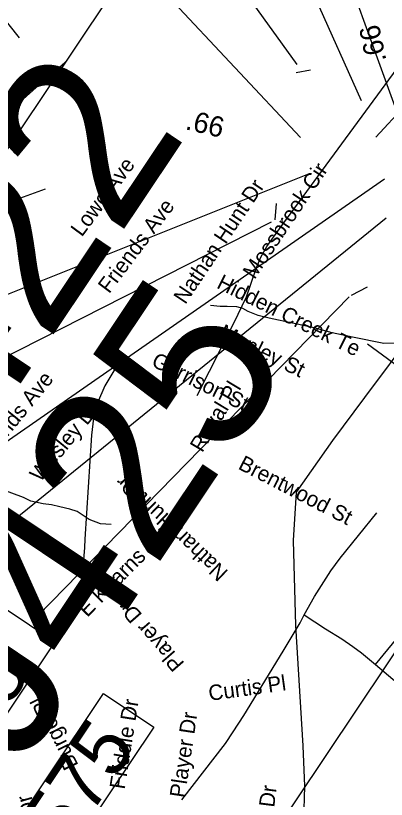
# Model space of a CAD drawing. Extents: x 1716282 to 1717158, y 799307 to 801078.
# Drawn here: x 1716895.7 to 1716928.8, y 800733.7 to 800803.5 of the extents above; entities that cross this region are included whole.
import ezdxf

# ---------------------------------------------------------------- set-up
doc = ezdxf.new("R2010")
doc.units = 0
for name, color, linetype in [('Exist Hydrographic Misc Water Feature', 7, 'Continuous'), ('Exist Road Non-System Structure Non-Sys Other Number Label', 7, 'Continuous'), ('Exist Road Non-System Type 51', 7, 'Continuous'), ('Exist Road Non-System Type 51 Label', 7, 'Continuous'), ('Exist Road Primary Interstate Mileage Hundredths English Label', 7, 'Continuous'), ('Exist Road Primary Interstate Structure Ovrhead Sign CELL', 7, 'Continuous'), ('Exist Road Primary NC Attributed', 7, 'Continuous'), ('Exist Road Primary US Mileage Hundredths English Label', 7, 'Continuous'), ('Exist Road Primary US Structure Ovrhead Sign CELL', 7, 'Continuous'), ('Exist Road Primary US Structure Pipe Number Label', 7, 'Continuous'), ('Exist Road Primary US Structure Standard Bridge Number Label', 7, 'Continuous'), ('Exist Utilities Electrical Transmission Line', 7, 'Continuous'), ('Prop DSN Text', 7, 'Continuous')]:
    doc.layers.add(name, color=color, linetype=linetype)

msp = doc.modelspace()

# ---------------------------------------------------------------- linework, layer by layer
at = {"layer": 'Exist Hydrographic Misc Water Feature'}
for points in [[(1716933.929, 800774.612), (1716932.775, 800774.311), (1716932.057, 800774.239), (1716930.996, 800774.332), (1716928.599, 800774.319), (1716925.782, 800774.874), (1716923.974, 800775.263), (1716922.387, 800775.717), (1716920.581, 800776.106), (1716918.366, 800776.566), (1716917.379, 800776.819), (1716916.498, 800777.175), (1716916.01, 800777.437), (1716915.481, 800777.589), (1716914.62, 800777.613), (1716913.976, 800777.597), (1716913.125, 800777.687)], [(1716904.279, 800758.155), (1716903.306, 800758.223), (1716902.313, 800758.62), (1716901.242, 800759.315), (1716900.577, 800759.526), (1716899.679, 800759.753), (1716898.956, 800759.929), (1716898.21, 800760.019), (1716897.101, 800760.248), (1716896.454, 800760.586), (1716894.33, 800761.333)]]:
    msp.add_lwpolyline(points, dxfattribs=at)
at = {"layer": 'Exist Road Non-System Type 51'}
msp.add_line((1716927.855, 800745.675), (1716934.739, 800754.134), dxfattribs=at)
for points in [[(1716911.937, 800769.663), (1716915.216, 800776.131), (1716916.352, 800778.485), (1716917.197, 800781.005), (1716917.62, 800782.005), (1716918.147, 800782.952), (1716919.571, 800784.95), (1716929.79, 800798.849), (1716930.549, 800799.482), (1716931.467, 800799.943), (1716936.339, 800801.162), (1716937.976, 800801.508)], [(1716927.122, 800774.275), (1716934.067, 800769.188), (1716937.584, 800766.669), (1716937.936, 800766.52)], [(1716905.343, 800773.107), (1716904.491, 800771.869), (1716903.713, 800770.541), (1716903.039, 800769.005), (1716902.834, 800768.34), (1716902.68, 800767.651), (1716902.512, 800766.119), (1716901.911, 800756.848), (1716901.903, 800756.117), (1716901.741, 800754.28)], [(1716921.481, 800750.097), (1716922.416, 800751.739), (1716923.873, 800754.02), (1716924.697, 800755.176), (1716927.956, 800759.204)], [(1716910.573, 800733.603), (1716914.462, 800738.624), (1716915.162, 800739.678), (1716916.114, 800741.139), (1716919.604, 800746.862), (1716921.123, 800749.398), (1716921.481, 800750.097)], [(1716921.481, 800750.097), (1716923.387, 800748.86), (1716924.829, 800747.976), (1716925.831, 800747.292), (1716926.596, 800746.73), (1716927.855, 800745.675)], [(1716927.855, 800745.675), (1716931.522, 800742.554), (1716931.857, 800742.151)]]:
    msp.add_lwpolyline(points, dxfattribs=at)
at = {"layer": 'Exist Road Primary Interstate Mileage Hundredths English Label'}
msp.add_line((1716927.865, 800792.71), (1716935.524, 800800.969), dxfattribs=at)
at = {"layer": 'Exist Road Primary Interstate Structure Ovrhead Sign CELL'}
for p, q in [((1716920.861, 800799.201), (1716870.841, 800868.474)), ((1716920.773, 800798.485), (1716922.036, 800798.716)), ((1716925.704, 800778.632), (1716927.137, 800779.355)), ((1716925.501, 800778.464), (1716897.738, 800750.016))]:
    msp.add_line(p, q, dxfattribs=at)
msp.add_lwpolyline([(1716881.982, 800731.684), (1716894.725, 800750.723), (1716899.233, 800747.705), (1716886.49, 800728.666)], close=True, dxfattribs=at)
at = {"layer": 'Exist Road Primary NC Attributed'}
msp.add_lwpolyline([(1716867.599, 800772.349), (1716871.334, 800775.429), (1716874.74, 800778.239), (1716879.543, 800782.182), (1716888.216, 800789.306), (1716895.583, 800795.371), (1716897.845, 800797.368), (1716900.138, 800799.371), (1716900.27, 800799.505)], dxfattribs=at)
at = {"layer": 'Exist Road Primary US Structure Ovrhead Sign CELL'}
for p, q in [((1716918.91, 800785.343), (1716919.001, 800786.807)), ((1716918.534, 800785.134), (1716878.021, 800764.547))]:
    msp.add_line(p, q, dxfattribs=at)
at = {"layer": 'Exist Road Primary US Structure Pipe Number Label'}
msp.add_lwpolyline([(1716893.497, 800728.043), (1716903.574, 800743.099), (1716908.068, 800740.091), (1716897.991, 800725.035)], close=True, dxfattribs=at)
at = {"layer": 'Exist Road Primary US Structure Standard Bridge Number Label'}
for p, q in [((1716926.584, 800795.95), (1716884.604, 800889.954)), ((1716930.657, 800792.469), (1716901.927, 800871.786)), ((1716921.16, 800792.684), (1716867.42, 800850.005)), ((1716896.1, 800801.58), (1716868.305, 800835.983)), ((1716921.942, 800789.433), (1716870.539, 800768.914)), ((1716928.65, 800788.963), (1716880.646, 800755.621)), ((1716898.368, 800788.083), (1716859.92, 800774.132)), ((1716928.805, 800785.481), (1716883.35, 800748.637))]:
    msp.add_line(p, q, dxfattribs=at)
at = {"layer": 'Exist Utilities Electrical Transmission Line'}
msp.add_lwpolyline([(1716921.466, 800731.735), (1716921.533, 800734.836), (1716921.394, 800738.417), (1716920.743, 800749.154), (1716920.518, 800756.737), (1716920.814, 800761.048), (1716924.052, 800765.647), (1716926.91, 800769.483), (1716931.371, 800775.492), (1716933.924, 800779.194), (1716937.136, 800783.596), (1716941.024, 800788.983), (1716944.315, 800793.864), (1716944.8, 800799.971), (1716945.692, 800811.122)], dxfattribs=at)
at = {"layer": 'Prop DSN Text'}
for points in [[(1716644.267, 800417.02), (1716922.463, 800832.664), (1716560.178, 801075.146), (1716281.982, 800659.503)], [(1716644.267, 800417.02), (1716922.463, 800832.664), (1716967.08, 800802.801), (1716688.884, 800387.158)]]:
    msp.add_lwpolyline(points, close=True, dxfattribs=at)

# ---------------------------------------------------------------- texts
at = {"layer": 'Exist Road Non-System Structure Non-Sys Other Number Label'}
for s, p in [('J422', (1716886.6, 800756.411)), ('J425', (1716896.122, 800736.208))]:
    msp.add_text(s, height=15.223, rotation=56.20506, dxfattribs=at).set_placement(p)
at = {"layer": 'Exist Road Non-System Type 51 Label'}
for s, rotation, p in [('Lowe Ave', 53.49878, (1716901.649, 800783.751)), ('Mossbrook Cir', 56.20506, (1716917.053, 800779.963)), ('Nathan Hunt Dr', 56.20506, (1716910.886, 800777.728)), ('Friends Ave', 53.03093, (1716904.082, 800778.692)), ('Hidden Creek Te', 333.64208, (1716913.594, 800779.301)), ('Manley St', 333.90828, (1716913.757, 800774.852)), ('Garrison St', 333.64208, (1716907.766, 800772.347)), ('Friends Ave', 51.03779, (1716893.022, 800763.466)), ('Royal Pl', 58.95288, (1716912.387, 800764.516)), ('Wesley Dr', 50.67357, (1716897.944, 800761.872)), ('Brentwood St', 332.62893, (1716915.506, 800763.166)), ('Nathan Hunt Dr', 136.5008, (1716914.785, 800753.975)), ('E Kearns Ave', 45.31337, (1716902.128, 800749.835)), ('Player Dr', 131.02311, (1716910.865, 800745.796)), ('Curtis Pl', 7.89189, (1716913.044, 800742.43)), ('Burge Pl', 116.42851, (1716901.372, 800736.703)), ('Friddle Dr', 81.0064, (1716905.468, 800734.494)), ('Player Dr', 81.52202, (1716910.833, 800733.734)), ('Nathan Hunt Dr', 82.87203, (1716917.46, 800722.118)), ('Valley Ridge Dr', 106.12958, (1716900.645, 800721.883))]:
    msp.add_text(s, height=1.3775, rotation=rotation, dxfattribs=at).set_placement(p)
at = {"layer": 'Exist Road Primary Interstate Mileage Hundredths English Label'}
msp.add_text('.66', height=1.8125, rotation=101.9544, dxfattribs=at).set_placement((1716928.83, 800799.557))
at = {"layer": 'Exist Road Primary Interstate Structure Ovrhead Sign CELL'}
msp.add_text('S1068', height=5.075, rotation=56.20506, dxfattribs=at).set_placement((1716886.221, 800728.566))
at = {"layer": 'Exist Road Primary US Mileage Hundredths English Label'}
msp.add_text('.66', height=1.8125, rotation=346.55557, dxfattribs=at).set_placement((1716910.811, 800793.428))
at = {"layer": 'Exist Road Primary US Structure Pipe Number Label'}
msp.add_text('P575', height=5.075, rotation=56.20506, dxfattribs=at).set_placement((1716897.78, 800725.234))

doc.saveas('drawing.dxf')
